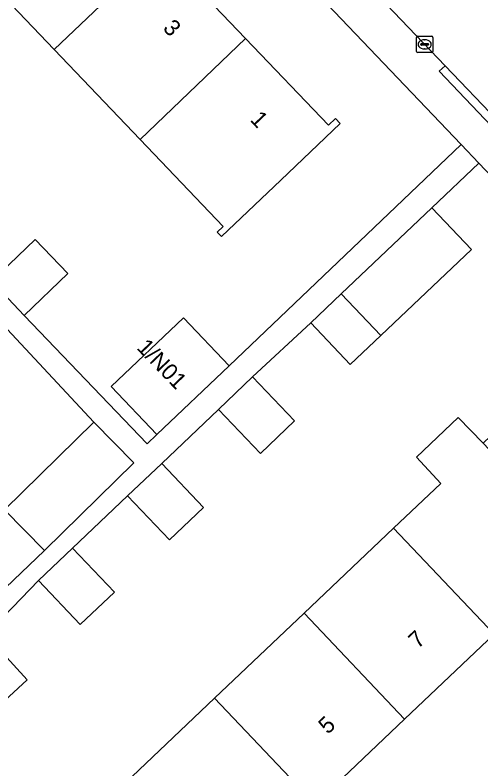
# Model space of a CAD drawing. Extents: x 159352 to 160617, y 385888 to 387323.
# Drawn here: x 160035.52 to 160063.91, y 386373.72 to 386419.67 of the extents above; entities that cross this region are included whole.
import ezdxf

# ---------------------------------------------------------------- set-up
doc = ezdxf.new("R2010")
doc.units = 0
for name, color, linetype in [('IMGEO_Erf', 7, 'Continuous'), ('IMGEO_Kolk', 7, 'Continuous'), ('IMGEO_Pand', 7, 'Continuous'), ('IMGEO_Pand_nummerreeks', 7, 'Continuous'), ('IMGEO_Rijbaan_lokaal_open', 7, 'Continuous'), ('IMGEO_Voetpad_open', 7, 'Continuous')]:
    doc.layers.add(name, color=color, linetype=linetype)

msp = doc.modelspace()

# ---------------------------------------------------------------- linework, layer by layer
at = {"layer": 'IMGEO_Erf'}
for points in [[(160023.066, 386420.339), (160020.402, 386417.794), (160023.638, 386414.398), (160026.302, 386416.944), (160028.289, 386414.864), (160025.625, 386412.319), (160028.861, 386408.923), (160031.525, 386411.469), (160033.512, 386409.389), (160030.848, 386406.844), (160034.085, 386403.447), (160036.749, 386405.993), (160038.736, 386403.913), (160036.072, 386401.368), (160043.563, 386393.531), (160044.161, 386394.098), (160041.381, 386397.029), (160045.793, 386401.213), (160048.573, 386398.282), (160062.705, 386411.774), (160000, 386477.455)], [(159960.298, 386438.251), (160000, 386396.738), (160022.672, 386373.032), (160037.312, 386387.034), (160034.873, 386389.521), (160040.319, 386394.861), (160030.021, 386405.893), (160027.23, 386403.246), (160025.175, 386405.414), (160027.966, 386408.06), (160024.771, 386411.324), (160021.98, 386408.677), (160019.925, 386410.845), (160022.716, 386413.491), (160019.521, 386416.756), (160016.73, 386414.109), (160014.675, 386416.277), (160017.466, 386418.923), (160014.271, 386422.187), (160011.48, 386419.54), (160009.425, 386421.708), (160012.216, 386424.354), (160009.021, 386427.618)], [(160044.35, 386423.714), (160049.574, 386418.238), (160054.615, 386412.954), (160055.043, 386413.362), (160055.328, 386413.063), (160051.711, 386409.612), (160048.097, 386406.164), (160047.842, 386406.431), (160048.206, 386406.779), (160043.135, 386412.094), (160037.911, 386417.57), (160032.688, 386423.045)], [(160082.931, 386390.588), (160063.784, 386410.644), (160060.927, 386407.917), (160063.335, 386405.379), (160057.813, 386400.141), (160055.952, 386398.376), (160053.544, 386400.915), (160050, 386397.615), (160052.555, 386394.93), (160050.478, 386392.953), (160047.923, 386395.638), (160044.456, 386392.348), (160047.011, 386389.663), (160044.933, 386387.686), (160042.378, 386390.371), (160039.019, 386387.184), (160041.574, 386384.499), (160039.496, 386382.522), (160036.941, 386385.207), (160033.746, 386381.896), (160036.266, 386379.163), (160030.73, 386374.058)], [(160042.224, 386372.853), (160047.679, 386378.035), (160053.135, 386383.217), (160058.59, 386388.399), (160061.462, 386391.127), (160059.989, 386392.727), (160062.534, 386395.143), (160064.045, 386393.581), (160069.294, 386398.567), (160068.873, 386399.011), (160069.16, 386399.284), (160067.699, 386400.822), (160069.987, 386402.995), (160074.498, 386398.246), (160072.24, 386396.101), (160076.062, 386392.078), (160075.749, 386391.78), (160075.428, 386392.118), (160070.175, 386387.128), (160064.72, 386381.946), (160059.265, 386376.764), (160053.81, 386371.583)]]:
    msp.add_lwpolyline(points, dxfattribs=at)
at = {"layer": 'IMGEO_Kolk'}
for p, q in [((160059.986, 386417.458), (160059.986, 386418.31)), ((160060.061, 386418.384), (160060.913, 386418.384)), ((160060.987, 386418.31), (160060.987, 386417.458)), ((160060.245, 386417.878), (160060.245, 386417.89)), ((160060.683, 386417.841), (160060.285, 386417.841)), ((160060.288, 386417.927), (160060.686, 386417.927)), ((160060.474, 386418.164), (160060.499, 386418.164)), ((160060.729, 386417.89), (160060.729, 386417.878)), ((160060.913, 386417.384), (160060.061, 386417.384)), ((160060.497, 386417.604), (160060.472, 386417.604))]:
    msp.add_line(p, q, dxfattribs=at)
for points in [[(160059.986, 386417.458), (160059.986, 386418.31)], [(160060.061, 386418.384), (160060.913, 386418.384)], [(160060.987, 386418.31), (160060.987, 386417.458)], [(160060.913, 386417.384), (160060.061, 386417.384)]]:
    msp.add_lwpolyline(points, dxfattribs=at)
for centre, radius, start, end in [((160060.063, 386418.308), 0.0765, 91.552, 178.448), ((160060.063, 386418.308), 0.0765, 91.552, 178.448), ((160060.911, 386418.308), 0.0765, 1.552, 88.448), ((160060.911, 386418.308), 0.0765, 1.552, 88.448), ((160060.285, 386417.887), 0.0403, 85.8775, 175.7526), ((160060.282, 386417.877), 0.0366, 178.938, 274.7102), ((160060.686, 386417.884), 0.043, 264.8664, 352.4533), ((160060.69, 386417.889), 0.0386, 1.7309, 96.639), ((160060.063, 386417.46), 0.0765, 181.552, 268.448), ((160060.063, 386417.46), 0.0765, 181.552, 268.448), ((160060.911, 386417.46), 0.0765, 271.552, 358.448), ((160060.911, 386417.46), 0.0765, 271.552, 358.448)]:
    msp.add_arc(centre, radius, start, end, dxfattribs=at)
for centre, major_axis, ratio, start_param, end_param in [((160060.473, 386417.884), (-0.387, 0.002), 0.722429, 4.712389, 7.853982), ((160060.498, 386417.884), (-0.39, 0.002), 0.717154, 1.570796, 4.712389)]:
    msp.add_ellipse(centre, major_axis=major_axis, ratio=ratio, start_param=start_param, end_param=end_param, dxfattribs=at)
at = {"layer": 'IMGEO_Pand'}
for points in [[(160044.35, 386423.714), (160039.128, 386429.189), (160032.688, 386423.045), (160037.911, 386417.57)], [(160037.911, 386417.57), (160043.135, 386412.094), (160049.574, 386418.238), (160044.35, 386423.714)], [(160043.135, 386412.094), (160048.206, 386406.779), (160047.842, 386406.431), (160048.097, 386406.164), (160051.711, 386409.612), (160055.328, 386413.063), (160055.043, 386413.362), (160054.615, 386412.954), (160049.574, 386418.238)], [(160057.813, 386400.141), (160063.335, 386405.379), (160060.927, 386407.917), (160055.403, 386402.678)], [(160036.749, 386405.993), (160034.085, 386403.447), (160036.072, 386401.368), (160038.736, 386403.913)], [(160055.403, 386402.678), (160053.544, 386400.915), (160055.952, 386398.376), (160057.813, 386400.141)], [(160048.573, 386398.282), (160045.793, 386401.213), (160041.381, 386397.029), (160044.161, 386394.098)], [(160047.923, 386395.638), (160050.478, 386392.953), (160052.555, 386394.93), (160050, 386397.615)], [(160040.319, 386394.861), (160034.873, 386389.521), (160037.312, 386387.034), (160042.758, 386392.374)], [(160064.045, 386393.581), (160062.534, 386395.143), (160059.989, 386392.727), (160061.462, 386391.127), (160058.59, 386388.399), (160064.72, 386381.946), (160070.175, 386387.128)], [(160042.378, 386390.371), (160044.933, 386387.686), (160047.011, 386389.663), (160044.456, 386392.348)], [(160058.59, 386388.399), (160053.135, 386383.217), (160059.265, 386376.764), (160064.72, 386381.946)], [(160036.941, 386385.207), (160039.496, 386382.522), (160041.574, 386384.499), (160039.019, 386387.184)], [(160053.135, 386383.217), (160047.679, 386378.035), (160053.81, 386371.583), (160059.265, 386376.764)], [(160036.266, 386379.163), (160033.746, 386381.896), (160028.21, 386376.791), (160030.73, 386374.058)], [(160048.354, 386366.401), (160053.81, 386371.583), (160047.679, 386378.035), (160042.224, 386372.853)]]:
    msp.add_lwpolyline(points, close=True, dxfattribs=at)
at = {"layer": 'IMGEO_Rijbaan_lokaal_open'}
msp.add_lwpolyline([(160053.676, 386435.154), (160040.522, 386448.973), (160035.066, 386454.705), (160034.378, 386455.424), (160009.601, 386481.243), (160007.388, 386483.587), (160002.328, 386478.752), (160002.196, 386478.595), (160008.562, 386472.269), (160023.271, 386456.824), (160044.724, 386434.375), (160061.731, 386416.584), (160068.108, 386409.914), (160077.575, 386400.01), (160083.59, 386393.835), (160084.427, 386392.954), (160084.785, 386392.581)], dxfattribs=at)
at = {"layer": 'IMGEO_Voetpad_open'}
for points in [[(160068.108, 386409.914), (160067.733, 386409.558), (160061.369, 386416.24), (160061.731, 386416.584), (160044.724, 386434.375), (160023.271, 386456.824), (160008.562, 386472.269), (160002.196, 386478.595)], [(160000, 386477.455), (160062.705, 386411.774), (160063.784, 386410.644), (160082.931, 386390.588)], [(160033.746, 386381.896), (160036.941, 386385.207), (160039.019, 386387.184), (160042.378, 386390.371), (160044.456, 386392.348), (160047.923, 386395.638), (160050, 386397.615), (160053.544, 386400.915), (160055.403, 386402.678), (160060.927, 386407.917), (160063.784, 386410.644), (160062.705, 386411.774), (160048.573, 386398.282), (160044.161, 386394.098), (160043.563, 386393.531), (160036.072, 386401.368), (160034.085, 386403.447)], [(160030.021, 386405.893), (160040.319, 386394.861), (160042.758, 386392.374), (160037.312, 386387.034), (160022.672, 386373.032)]]:
    msp.add_lwpolyline(points, dxfattribs=at)
msp.add_lwpolyline([(160068.108, 386409.914), (160061.731, 386416.584), (160061.369, 386416.24), (160067.733, 386409.558)], close=True, dxfattribs=at)

# ---------------------------------------------------------------- texts
at = {"layer": 'IMGEO_Pand_nummerreeks'}
for s, rotation, p in [('3', 313.6509, (160044.481, 386418.825)), ('1', 313.6509, (160049.797, 386413.253)), ('1/N01', 313.7811, (160042.885, 386399.355)), ('7', 43.5283, (160060.077, 386381.012)), ('5', 43.5283, (160054.586, 386375.796))]:
    msp.add_text(s, height=1, rotation=rotation, dxfattribs=at).set_placement(p)

doc.saveas('drawing.dxf')
